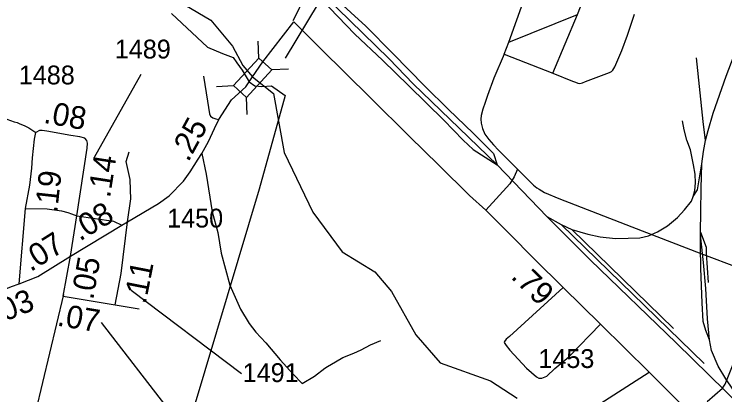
# Model space of a CAD drawing. Extents: x 2290615 to 2522933, y 819489 to 1012715.
# Drawn here: x 2389226 to 2393947, y 984993 to 987517 of the extents above; entities that cross this region are included whole.
import ezdxf

# ---------------------------------------------------------------- set-up
doc = ezdxf.new("R2010")
doc.units = 0
for name, color, linetype in [('Exist Boundary Political City Limit New', 7, 'Continuous'), ('Exist Boundary Political City Limit Old', 7, 'Continuous'), ('Exist Hydrographic Creek Single Shore', 7, 'Continuous'), ('Exist Railroad Mainline', 7, 'Continuous'), ('Exist Railroad Siding', 7, 'Continuous'), ('Exist Road Non-System Type 51', 7, 'Continuous'), ('Exist Road Primary NC Attributed', 7, 'Continuous'), ('Exist Road Secondary Mileage Hundredths English Label', 7, 'Continuous'), ('Exist Road Secondary Structure Standard Bridge CELL', 7, 'Continuous'), ('Exist Road Secondary Structure Standard Bridge Number Label', 7, 'Continuous'), ('Exist Road Secondary Type 51 Attributed', 7, 'Continuous'), ('Exist Road Secondary Type 51 Number Label', 7, 'Continuous'), ('Map Preparation Boundary City Limit Buffer Line', 7, 'Continuous')]:
    doc.layers.add(name, color=color, linetype=linetype)

msp = doc.modelspace()

# ---------------------------------------------------------------- linework, layer by layer
at = {"layer": 'Exist Boundary Political City Limit New'}
for points in [[(2390271, 987521.5), (2390510.4, 987298.6), (2390609.4, 987255.8), (2390680.4, 987230.3), (2390705.8, 987195.8), (2390740.4, 987146.7), (2390787.7, 987068.5), (2390824.1, 987043.1), (2390871.4, 987037.6), (2390935.1, 987041.3), (2391025.7, 986978.4), (2390853.6, 986356.8)], [(2390853.6, 986356.8), (2389493.5, 981816), (2389078.7, 981936.4), (2389369.2, 982893.4), (2388943.6, 982960.5), (2388694.8, 981544.7), (2388565.3, 980833.1), (2388622.3, 980658.4), (2388645.5, 980577.3), (2388704.6, 980503.6), (2388847.4, 980382.6), (2388912.3, 980324.6), (2389037.7, 980322.3), (2389279, 980347.8), (2389265.1, 980612.1), (2389279, 980723.4), (2389336.9, 980814.4), (2393618.8, 980687.8), (2394515, 980647.9)]]:
    msp.add_lwpolyline(points, dxfattribs=at)
at = {"layer": 'Exist Boundary Political City Limit Old'}
for points in [[(2390271, 987521.5), (2390510.4, 987298.6), (2390609.4, 987255.8), (2390680.4, 987230.3), (2390705.8, 987195.8), (2390740.4, 987146.7), (2390787.7, 987068.5), (2390824.1, 987043.1), (2390871.4, 987037.6), (2390935.1, 987041.3), (2391025.7, 986978.4), (2390853.6, 986356.8)], [(2390853.6, 986356.8), (2389493.5, 981816), (2389078.7, 981936.4), (2389369.2, 982893.4), (2388943.6, 982960.5), (2388694.8, 981544.7), (2388565.3, 980833.1), (2388622.3, 980658.4), (2388645.5, 980577.3), (2388704.6, 980503.6), (2388847.4, 980382.6), (2388912.3, 980324.6), (2389037.7, 980322.3), (2389279, 980347.8), (2389265.1, 980612.1), (2389279, 980723.4), (2389316.4, 980858.1), (2393618.8, 980687.8), (2394515, 980647.9)]]:
    msp.add_lwpolyline(points, dxfattribs=at)
at = {"layer": 'Exist Hydrographic Creek Single Shore'}
msp.add_lwpolyline([(2390063.5, 987756.6), (2390533.5, 987477.2), (2390677.4, 987305.9), (2390746.2, 987177.8), (2390810.2, 987102.3), (2390948.5, 986992), (2391020.5, 986600.9), (2391209.5, 986205), (2391404.5, 985940.4), (2391622.5, 985808.3), (2391732.4, 985678.2), (2391894.4, 985389.4), (2392055.6, 985205.6), (2392390.4, 985084.9), (2392566.6, 984970.6)], dxfattribs=at)
at = {"layer": 'Exist Railroad Mainline'}
for p, q in [((2392433.6, 986517.7), (2392764, 986176.1)), ((2392764, 986176.1), (2392858.7, 986121.3)), ((2392858.7, 986121.3), (2392931.1, 986088.3))]:
    msp.add_line(p, q, dxfattribs=at)
for points in [[(2390511.4, 988355.9), (2390637, 988227.6), (2390879.7, 988024.8), (2391221.8, 987705.5), (2391455, 987476.5), (2391716.2, 987222.1), (2391876.5, 987056.2), (2392182.4, 986762.3), (2392433.6, 986517.7)], [(2393819.2, 986679.9), (2393836.2, 986746.3), (2393868.7, 986860.7), (2393955.5, 987105.8), (2394050.1, 987357.1)], [(2393793.3, 986525.8), (2393806.2, 986606), (2393819.2, 986679.9)], [(2393736.2, 986308.9), (2393765.5, 986353.3), (2393776.6, 986419.4), (2393793.3, 986525.8)], [(2392931.1, 986088.3), (2393037.5, 986057.8), (2393119.8, 986040.8), (2393219.9, 986030.1), (2393303.9, 986031.4), (2393381.8, 986034.4), (2393439.5, 986047.1), (2393499.3, 986073.8), (2393566.7, 986112.8), (2393632, 986169.5), (2393679.4, 986220.3), (2393724.5, 986276.8), (2393736.2, 986308.9)], [(2392764, 986176.1), (2393053.7, 985886), (2393623, 985337.6), (2394168.1, 984804.9)]]:
    msp.add_lwpolyline(points, dxfattribs=at)
at = {"layer": 'Exist Railroad Siding'}
for p, q in [((2392858.7, 986121.3), (2393808.8, 985200)), ((2392931.1, 986088.3), (2393605.8, 985431.4))]:
    msp.add_line(p, q, dxfattribs=at)
for points in [[(2390511.4, 988355.9), (2390571.6, 988332.8), (2390620.3, 988293.3), (2390773.9, 988159.6), (2390968.2, 987988), (2391180.8, 987798.8), (2391363, 987621.4), (2391561.4, 987438.1), (2391741.8, 987256.4), (2391954.7, 987039.2), (2392110.7, 986885.3), (2392274.7, 986727.5), (2392355.8, 986648.6), (2392410.5, 986593.4), (2392433.6, 986517.7)], [(2390511.4, 988355.9), (2390564.9, 988248.6), (2390726.6, 988116.8), (2390933.1, 987923.5), (2391072.7, 987793.4), (2391208.5, 987665.3), (2391319.9, 987558.8), (2391490.2, 987385.1), (2391672.4, 987211.5), (2391848.7, 987041.8), (2392079.5, 986815), (2392209.3, 986682.6), (2392274.1, 986619.6), (2392433.6, 986517.7)], [(2393819.2, 986679.9), (2393803.6, 986805.8), (2393759.8, 987227.3)], [(2393736.2, 986308.9), (2393747.6, 986347.2), (2393752.9, 986399.2), (2393750.2, 986455.2), (2393739.3, 986519), (2393718.1, 986616.8), (2393695.2, 986682.5), (2393676.2, 986750.1), (2393665.5, 986809.9)], [(2393785.1, 986071.6), (2393787.4, 986205.7), (2393789.4, 986361.7), (2393793.3, 986525.8)], [(2393844.8, 985356.6), (2393821.8, 985418.3), (2393803.2, 985477.9), (2393795.5, 985601.9), (2393786.5, 985829.7), (2393784.4, 985977.7), (2393785.1, 986071.6)], [(2393785.1, 986071.6), (2393822.4, 985972.2), (2393823.1, 985932.2), (2393835.7, 985738.4)], [(2393844.8, 985356.6), (2393830.8, 985496.3), (2393820.1, 985698.2), (2393805.8, 985869.9), (2393787.8, 986031.6), (2393785.1, 986071.6)], [(2394168.1, 984804.9), (2394127.1, 984876.3), (2393999.1, 985030.7), (2393954.1, 985098.1), (2393902.9, 985183.2), (2393857.7, 985286.6), (2393844.8, 985356.6)]]:
    msp.add_lwpolyline(points, dxfattribs=at)
at = {"layer": 'Exist Road Non-System Type 51'}
for p, q in [((2392511.7, 987331.7), (2392672.9, 987782.9)), ((2392511.7, 987331.7), (2392672.9, 987782.9)), ((2392967.3, 987515.9), (2393019.7, 987649)), ((2392967.3, 987515.9), (2393019.7, 987649)), ((2392511.7, 987331.7), (2392967.3, 987515.9)), ((2392511.7, 987331.7), (2392967.3, 987515.9)), ((2392805, 987126.9), (2392967.3, 987515.9)), ((2392805, 987126.9), (2392967.3, 987515.9)), ((2392480.3, 987252.8), (2392511.7, 987331.7)), ((2392480.3, 987252.8), (2392511.7, 987331.7)), ((2392480.3, 987252.8), (2392805, 987126.9)), ((2392480.3, 987252.8), (2392805, 987126.9)), ((2389896, 985590.4), (2390056.2, 985562.3)), ((2389896, 985590.4), (2390056.2, 985562.3))]:
    msp.add_line(p, q, dxfattribs=at)
for points in [[(2390025.3, 988596.8), (2390099.2, 988552.8), (2390359.2, 988369.8), (2390786.4, 987981.6), (2391059.5, 987735.2), (2391096, 987703.7), (2391120.5, 987662.1), (2391135.3, 987613), (2391130, 987581.3), (2391115.9, 987546), (2391077.2, 987473.8)], [(2390025.3, 988596.8), (2390099.2, 988552.8), (2390359.2, 988369.8), (2390786.4, 987981.6), (2391059.5, 987735.2), (2391096, 987703.7), (2391120.5, 987662.1), (2391135.3, 987613), (2391130, 987581.3), (2391115.9, 987546), (2391077.2, 987473.8)], [(2392805, 987126.9), (2392935.9, 987074.3), (2392955, 987065.7), (2392969.9, 987060.6), (2392983, 987058.3), (2393001.3, 987061.7), (2393021.3, 987070.3), (2393180, 987131.5), (2393194, 987137.8), (2393202.8, 987145.2), (2393216.8, 987168.1), (2393262.3, 987275.7), (2393301.2, 987378.6), (2393347.2, 987518.6)], [(2392480.3, 987252.8), (2392413.4, 987092.6), (2392369.4, 986978.2), (2392354.5, 986932.4), (2392339.7, 986886.7), (2392329.4, 986845.5), (2392325.4, 986820.3), (2392329.4, 986794), (2392337.4, 986759.7), (2392353.4, 986720.8), (2392378.6, 986686.4), (2392409.4, 986649.8), (2392443.7, 986614.4), (2392570.6, 986488.5)], [(2390483.6, 987106.3), (2390511.1, 986941.6), (2390524.8, 986856.9), (2390530.5, 986842), (2390546.5, 986830.6), (2390565.9, 986822.6), (2390586.5, 986819.2)], [(2389162.8, 986824.6), (2389177.9, 986821.1), (2389227, 986804.3), (2389246.4, 986798.1), (2389262.9, 986790.1), (2389292.6, 986779.7), (2389324.3, 986763.8), (2389369.6, 986733.8)], [(2389978.7, 986140.1), (2390001.6, 986291.6), (2389999.8, 986353.3), (2389996, 986419.9), (2389969.9, 986540), (2389989.3, 986603.5)], [(2389978.7, 986140.1), (2390001.6, 986291.6), (2389999.8, 986353.3), (2389996, 986419.9), (2389969.9, 986540), (2389989.3, 986603.5)], [(2390472.8, 986592.6), (2390500.8, 986456.5), (2390541.9, 986207), (2390578.5, 986069.8), (2390601.4, 985932.5), (2390658.5, 985719.6), (2390729.4, 985561.8), (2390786.6, 985465.6), (2390832.3, 985408.4), (2390898.6, 985337.5), (2390992.4, 985225.4), (2391079.3, 985129.3), (2391138.7, 985067.5), (2391221, 985115.5), (2391289.6, 985168.2), (2391307.9, 985179.6), (2391360.5, 985211.6), (2391408.5, 985239.1), (2391481.7, 985268.9), (2391532, 985291.7), (2391593.7, 985323.8), (2391662.3, 985353.5)], [(2392570.6, 986488.5), (2392547.2, 986438.2), (2392518.6, 986391.3), (2392358.8, 986217.6)], [(2392570.6, 986488.5), (2392676.4, 986384.4), (2392698.1, 986366.1), (2392713, 986355.8), (2392731.2, 986345.5), (2392749.5, 986334), (2392844.4, 986295.1), (2393398.3, 986080), (2393786.5, 985930.2), (2394046.1, 985833.1)], [(2389300.9, 986228.2), (2389445, 986225.3), (2389540, 986213.4), (2389583.5, 986202.7), (2389606.4, 986192.1), (2389642.5, 986178.9)], [(2389642.5, 986178.9), (2389885.4, 986145.4), (2389941.7, 986119)], [(2392872.8, 985705), (2392517.2, 985379), (2392495.2, 985361.4), (2392482.9, 985347.3), (2392482, 985338.5), (2392494.3, 985319.1), (2392519, 985289.2), (2392629.9, 985169.4), (2392695, 985111.2), (2392711.7, 985103.3), (2392732, 985102.4), (2392763.6, 985117.3), (2392818.1, 985166.6), (2392909.8, 985245.1), (2393121, 985460.1)], [(2393098.1, 984464.7), (2392890.7, 984672.8), (2392871, 984700.7), (2392861, 984719.7), (2392858.7, 984734.2), (2392863.3, 984751.7), (2392872.8, 984764.2), (2392932.7, 984808.2), (2393061.2, 984896.3), (2393444.9, 985143)]]:
    msp.add_lwpolyline(points, dxfattribs=at)
at = {"layer": 'Exist Road Primary NC Attributed'}
for points in [[(2393931.1, 985036.5), (2393950.2, 985063.7), (2394230.9, 985764), (2394463.3, 986371.8), (2394537.3, 986560.3), (2394699.2, 986993.7), (2394945.7, 987606.8)], [(2393828.7, 984949.2), (2393931.1, 985036.5)]]:
    msp.add_lwpolyline(points, dxfattribs=at)
at = {"layer": 'Exist Road Secondary Structure Standard Bridge CELL'}
for p, q in [((2390851.8, 987226), (2390846.8, 987339.1)), ((2390935.2, 987149.6), (2391048.3, 987154.5)), ((2390570.9, 987038.7), (2390683.9, 987043.6)), ((2390774.3, 986852.3), (2390769.3, 986965.4))]:
    msp.add_line(p, q, dxfattribs=at)
msp.add_lwpolyline([(2390683.9, 987043.6), (2390851.4, 987226.4), (2390936.8, 987148.2), (2390769.3, 986965.4)], close=True, dxfattribs=at)
at = {"layer": 'Exist Road Secondary Structure Standard Bridge Number Label'}
msp.add_lwpolyline([(2391028.7, 987224.9), (2391552.1, 988091.7), (2392140.9, 987830)], dxfattribs=at)
at = {"layer": 'Exist Road Secondary Type 51 Attributed'}
for points in [[(2390810.2, 987102.3), (2390878.3, 987202.5), (2391083.8, 987467.3)], [(2393705.5, 984882.2), (2393444.9, 985143), (2393121, 985460.1), (2392872.8, 985705), (2392682.7, 985891.7), (2392513.7, 986062.6), (2392358.8, 986217.6), (2392251.4, 986314.5), (2392047.2, 986515.4), (2391851.8, 986705.7), (2391593, 986962.9), (2391263.8, 987288.8), (2391083.8, 987467.3)], [(2389978.7, 986140.1), (2390184.7, 986261.7), (2390255.1, 986312.8), (2390351.9, 986409.7), (2390396.4, 986472.6), (2390448.7, 986555.9), (2390472.8, 986592.6), (2390517.4, 986673.9), (2390556.1, 986760.3), (2390586.5, 986819.2), (2390668.8, 986950.5), (2390764.9, 987035.5), (2390810.2, 987102.3)], [(2389260.5, 985727.9), (2389300.9, 986228.2), (2389330.9, 986383.2), (2389343.2, 986496), (2389348.5, 986564.7), (2389360.8, 986688), (2389369.6, 986733.8)], [(2389712, 986628.1), (2389714.2, 986662.5), (2389709.4, 986679.7), (2389696.2, 986694.6), (2389662.7, 986704.8), (2389602.9, 986713.6), (2389442.7, 986741.8), (2389411.8, 986746.2), (2389393.4, 986746.2), (2389369.6, 986733.8)], [(2389712, 986628.1), (2389714.2, 986662.5), (2389709.4, 986679.7), (2389696.2, 986694.6), (2389662.7, 986704.8), (2389602.9, 986713.6), (2389442.7, 986741.8), (2389411.8, 986746.2), (2389393.4, 986746.2), (2389369.6, 986733.8)], [(2389600.2, 985912.9), (2389642.5, 986178.9), (2389712, 986628.1)], [(2389600.2, 985912.9), (2389941.7, 986119), (2389978.7, 986140.1)], [(2389896, 985590.4), (2389936.4, 985796.6), (2389978.7, 986140.1)], [(2389260.5, 985727.9), (2389383.7, 985777.2), (2389600.2, 985912.9)], [(2389552.7, 985647.3), (2389600.2, 985912.9)], [(2389120.9, 985685.4), (2389181.2, 985699.7), (2389207.6, 985710.2), (2389260.5, 985727.9)], [(2389552.7, 985647.3), (2389896, 985590.4)]]:
    msp.add_lwpolyline(points, dxfattribs=at)
at = {"layer": 'Exist Road Secondary Type 51 Number Label'}
for p, q in [((2389760.7, 986568.5), (2390068.9, 987120.4)), ((2390004.4, 985686.9), (2390735.5, 985135)), ((2389552.9, 985658.2), (2389237.5, 984339.4)), ((2389803.7, 985471.8), (2390592.2, 984454))]:
    msp.add_line(p, q, dxfattribs=at)
at = {"layer": 'Map Preparation Boundary City Limit Buffer Line'}
for points in [[(2390271, 987521.5), (2390510.4, 987298.6), (2390609.4, 987255.8), (2390680.4, 987230.3), (2390705.8, 987195.8), (2390740.4, 987146.7), (2390787.7, 987068.5), (2390824.1, 987043.1), (2390871.4, 987037.6), (2390935.1, 987041.3), (2391025.7, 986978.4), (2390853.6, 986356.8)], [(2390853.6, 986356.8), (2389493.5, 981816), (2389078.7, 981936.4), (2389369.2, 982893.4), (2388943.6, 982960.5), (2388694.8, 981544.7), (2388565.3, 980833.1), (2388622.3, 980658.4), (2388645.5, 980577.3), (2388704.6, 980503.6), (2388847.4, 980382.6), (2388912.3, 980324.6), (2389037.7, 980322.3), (2389279, 980347.8), (2389265.1, 980612.1), (2389279, 980723.4), (2389336.9, 980814.4), (2393618.8, 980687.8), (2394515, 980647.9)]]:
    msp.add_lwpolyline(points, dxfattribs=at)

# ---------------------------------------------------------------- texts
at = {"layer": 'Exist Road Secondary Mileage Hundredths English Label'}
for s, rotation, p in [('.08', 350.0201, (2389416.3, 986797.2)), ('.25', 61.2491, (2390382.5, 986532)), ('.14', 81.2016, (2389862.8, 986295)), ('.19', 83.7629, (2389511.5, 986194.9)), ('.08', 31.114, (2389662.2, 986008.7)), ('.07', 32.0674, (2389335.2, 985805.8)), ('.05', 79.8624, (2389750.7, 985618.4)), ('.11', 78.887, (2390099.5, 985589.1)), ('.79', 315.5127, (2392520.4, 985770.7)), ('.03', 21.8174, (2389113.3, 985457.1)), ('.07', 350.5896, (2389506.5, 985452.3))]:
    msp.add_text(s, height=150, rotation=rotation, dxfattribs=at).set_placement(p)
at = {"layer": 'Exist Road Secondary Type 51 Number Label'}
for s, p in [('1489', (2389894.7, 987223.7)), ('1488', (2389256.8, 987051.7)), ('1450', (2390242.5, 986102.2)), ('1453', (2392708.2, 985170.4)), ('1491', (2390744.3, 985077.2))]:
    msp.add_text(s, height=125, dxfattribs=at).set_placement(p)

doc.saveas('drawing.dxf')
